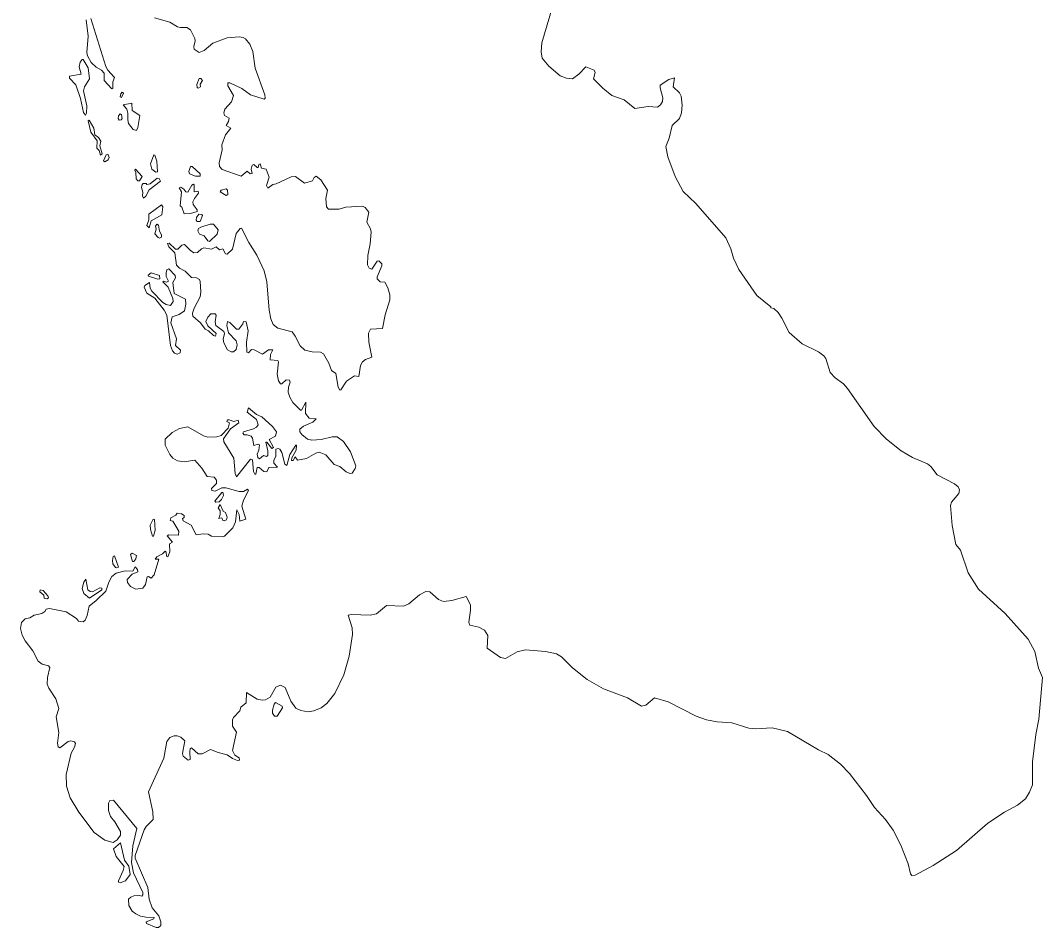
# Model space of a CAD drawing. Extents: x 369010 to 739155, y 6377141 to 6616555.
# Drawn here: x 555342 to 558918, y 6608252 to 6611426 of the extents above; entities that cross this region are included whole.
import ezdxf

# ---------------------------------------------------------------- set-up
doc = ezdxf.new("R2010")
doc.units = 0
doc.header["$LTSCALE"] = 40
doc.layers.add('1', color=7, linetype='Continuous', lineweight=13)

msp = doc.modelspace()

# ---------------------------------------------------------------- linework, layer by layer
at = {"layer": '1'}
for points in [[(558891.45, 6609217.97), (558867.29, 6609261.34), (558787.85, 6609351.21), (558694.01, 6609435.94), (558657.93, 6609493.54), (558631.45, 6609572.48), (558615.23, 6609591.68), (558601.82, 6609659.04), (558596.36, 6609728.72), (558599.83, 6609739.81), (558625.32, 6609770.43), (558627.64, 6609783.17), (558622.34, 6609793.93), (558609.93, 6609804.69), (558549.69, 6609835.97), (558526.68, 6609865.59), (558515.59, 6609875.03), (558463.46, 6609896.87), (558423.08, 6609919.71), (558372.27, 6609960.76), (558328.9, 6610005.61), (558236.06, 6610138.51), (558221.66, 6610154.89), (558192.69, 6610175.75), (558175.15, 6610194.28), (558159.43, 6610242.44), (558152.64, 6610252.54), (558133.78, 6610266.28), (558076.68, 6610293.92), (558031.16, 6610334.3), (558006.34, 6610384.45), (557993.43, 6610403.65), (557977.71, 6610417.38), (557967.94, 6610420.36), (557967.61, 6610424.17), (557918.79, 6610463.06), (557855.23, 6610554.92), (557836.36, 6610593.97), (557827.26, 6610626.58), (557810.05, 6610664.65), (557704.46, 6610785.13), (557660.43, 6610827.17), (557632.79, 6610879.3), (557606.98, 6610948.98), (557599.53, 6610984.23), (557611.28, 6611013.53), (557622.37, 6611058.38), (557647.69, 6611083.2), (557654.97, 6611102.73), (557656.79, 6611128.88), (557653.65, 6611160.66), (557648.02, 6611172.08), (557625.51, 6611193.93), (557629.82, 6611224.55), (557610.95, 6611219.41), (557580, 6611198.89), (557579.67, 6611190.12), (557589.1, 6611155.2), (557588.11, 6611142.12), (557581.16, 6611130.87), (557570.4, 6611122.76), (557538.13, 6611125.08), (557492.12, 6611117.8), (557454.22, 6611147.42), (557411.18, 6611163.31), (557379.74, 6611189.13), (557346.8, 6611221.9), (557352.93, 6611243.41), (557349.12, 6611252.18), (557320.65, 6611262.94), (557295.66, 6611237.29), (557273.82, 6611220.9), (557252.3, 6611223.22), (557230.79, 6611231.66), (557190.73, 6611265.26), (557166.9, 6611294.22), (557163.76, 6611316.4), (557166.57, 6611347.68), (557203.15, 6611473.46)], [(555571.77, 6611427.78), (555579.22, 6611370.52), (555574.75, 6611313.75), (555576.41, 6611302.17), (555589.32, 6611278), (555607.36, 6611262.28), (555625.89, 6611251.69), (555634.33, 6611240.93), (555635, 6611215.11), (555661.81, 6611186.15), (555665.28, 6611189.29), (555664.62, 6611210.97), (555670.74, 6611226.2), (555648.07, 6611251.69), (555640.79, 6611264.93), (555588.32, 6611432.75)], [(555811.26, 6611435.07), (555864.88, 6611419.67)], [(555864.88, 6611419.67), (555891.36, 6611403.79), (555901.79, 6611400.81), (555924.3, 6611401.14), (555937.21, 6611392.37), (555952.6, 6611362.08), (555953.59, 6611354.13), (555948.3, 6611334.94), (555950.28, 6611325.5), (555966.83, 6611313.26), (555985.2, 6611320.37), (556014.83, 6611346.03), (556065.31, 6611364.4), (556107.01, 6611368.86), (556121.58, 6611366.22), (556129.52, 6611361.42), (556144.42, 6611343.21), (556154.51, 6611317.06), (556163.62, 6611259.14), (556196.55, 6611165.29), (556198.21, 6611153.54), (556194.23, 6611150.23), (556147.4, 6611165.29), (556116.78, 6611187.14), (556074.08, 6611207.33), (556067.29, 6611207.33), (556067.95, 6611196.91), (556087.48, 6611163.64), (556080.2, 6611140.47), (556057.53, 6611114.82), (556053.89, 6611102.73), (556056.2, 6611093.63), (556072.09, 6611083.87), (556069.44, 6611071.79), (556061.5, 6611058.21), (556078.38, 6611048.95), (556059.35, 6611025.28), (556047.1, 6610991.02), (556047.27, 6610973.31), (556036.67, 6610927.47), (556038.83, 6610914.72), (556048.09, 6610904.29), (556114.13, 6610881.29), (556135.31, 6610898.01), (556146.07, 6610889.07), (556152.36, 6610890.23), (556149.55, 6610905.62), (556153.02, 6610919.19), (556158.49, 6610921.51), (556170.07, 6610910.75), (556173.55, 6610911.08), (556175.53, 6610921.51), (556180.17, 6610923.49), (556185.46, 6610909.09), (556202.18, 6610905.95), (556212.44, 6610877.65), (556202.67, 6610847.69), (556207.31, 6610838.92), (556224.85, 6610852.33), (556236.6, 6610854.48), (556288.74, 6610878.31), (556304.46, 6610879.3), (556335.74, 6610856.46), (556364.04, 6610864.57), (556369.83, 6610876.32), (556376.12, 6610880.63), (556393.34, 6610867.55), (556415.84, 6610832.3), (556410.55, 6610803.01), (556413.2, 6610773.05), (556419.32, 6610765.6), (556456.89, 6610765.93), (556480.22, 6610772.72), (556538.98, 6610776.36), (556548.41, 6610771.06), (556561.32, 6610755.51), (556554.21, 6610720.25), (556566.62, 6610696.92), (556568.94, 6610685.17), (556565.29, 6610644.12), (556557.18, 6610603.08), (556555.86, 6610570.47), (556561.65, 6610559.05), (556571.42, 6610556.07), (556590.45, 6610583.88), (556595.58, 6610584.21), (556606.01, 6610574.45), (556606.34, 6610567.49), (556590.12, 6610528.44), (556590.12, 6610521.32), (556600.88, 6610510.89), (556617.1, 6610509.57), (556627.19, 6610489.71), (556633.98, 6610466.21), (556633.98, 6610448.66), (556617.76, 6610395.87), (556608.99, 6610347.71), (556566.62, 6610345.39), (556559.83, 6610331.98), (556560.66, 6610300.04)], [(556560.66, 6610300.04), (556571.25, 6610247.74), (556548.74, 6610239.8), (556538.32, 6610231.69), (556531.7, 6610218.61), (556526.24, 6610179.88), (556510.84, 6610181.87), (556482.87, 6610164), (556463.34, 6610133.71), (556459.37, 6610131.72), (556453.91, 6610143.14), (556445.14, 6610189.98), (556430.41, 6610200.74), (556421.31, 6610226.56), (556401.78, 6610258.99), (556391.68, 6610264.62), (556362.39, 6610266.28), (556336.57, 6610271.74), (556321.01, 6610286.8), (556303.47, 6610320.89), (556292.05, 6610336.29), (556242.56, 6610348.7), (556225.85, 6610361.44), (556218.07, 6610382.13), (556212.44, 6610411.59), (556204.33, 6610511.22), (556194.23, 6610549.95), (556168.91, 6610604.07), (556140.94, 6610648.26), (556115.12, 6610698.57), (556110.82, 6610697.58), (556096.92, 6610679.87), (556083.84, 6610625.92), (556065.64, 6610607.55), (556059.35, 6610609.2), (556050.25, 6610626.58), (556038.66, 6610623.27), (556026.58, 6610633.7), (556010.52, 6610625.26), (555983.22, 6610630.05), (555975.44, 6610626.91), (555961.7, 6610614.17), (555948.63, 6610612.84), (555936.54, 6610620.62), (555916.35, 6610641.81), (555906.26, 6610639.16), (555893.02, 6610625.59), (555884.91, 6610625.92), (555862.73, 6610646.44), (555856.44, 6610644.78), (555861.07, 6610633.7), (555881.6, 6610612.51), (555888.05, 6610569.48), (555898.15, 6610558.72), (555918.67, 6610547.96), (555939.85, 6610526.12), (555958.39, 6610525.46), (555968.16, 6610519.66), (555971.13, 6610511.88), (555972.79, 6610476.63), (555970.14, 6610459.09), (555949.29, 6610419.37), (555944.16, 6610401.82), (555945.48, 6610391.07), (555971.47, 6610367.23), (555987.69, 6610345.39), (556000.1, 6610339.6), (556017.14, 6610323.87), (556024.92, 6610321.56), (556026.25, 6610330.66), (555997.45, 6610357.8), (555991, 6610372.37), (555997.28, 6610388.09), (556008.21, 6610399.51), (556023.27, 6610399.84), (556027.24, 6610394.54), (556023.6, 6610371.21), (556025.59, 6610358.79), (556053.89, 6610337.61), (556055.54, 6610330.16), (556051.57, 6610310.47), (556053.89, 6610297.56), (556066.63, 6610273.72), (556078.71, 6610266.61), (556087.48, 6610266.61), (556096.26, 6610274.06), (556100.39, 6610290.28), (556096.26, 6610305.01), (556070.11, 6610333.31), (556064.31, 6610358.13), (556065.97, 6610372.7), (556074.74, 6610368.56), (556097.58, 6610346.05), (556106.02, 6610345.72), (556119.76, 6610363.92), (556122.24, 6610372.7), (556131.34, 6610370.88), (556138.29, 6610339.26), (556132.34, 6610300.04), (556133.99, 6610265.28)], [(556133.99, 6610265.28), (556140.28, 6610262.3), (556150.71, 6610274.06), (556159.81, 6610273.06), (556188.44, 6610258.17), (556210.29, 6610273.06), (556224.85, 6610272.73), (556216.41, 6610257.17), (556215.42, 6610238.47), (556242.56, 6610235.99), (556245.37, 6610231.02), (556239.58, 6610187.99), (556244.38, 6610164.66), (556251.99, 6610154.56), (556256.46, 6610154.89), (556271.86, 6610167.8), (556282.94, 6610167.14), (556285.1, 6610160.69), (556279.63, 6610143.14), (556278.97, 6610125.43), (556284.27, 6610107.89), (556295.52, 6610089.35), (556321.67, 6610062.05), (556325.48, 6610062.38), (556340.87, 6610090.02), (556338.88, 6610050.29), (556351.96, 6610034.57), (556376.29, 6610031.43), (556365.03, 6610019.68), (556331.77, 6610005.94), (556319.02, 6609995.51), (556319.36, 6609986.74), (556326.14, 6609976.65), (556346, 6609960.43), (556361.06, 6609957.12), (556393.67, 6609959.1), (556432.06, 6609969.2), (556450.27, 6609968.87), (556472.12, 6609952.81), (556496.28, 6609916.4), (556514.82, 6609867.58), (556513.16, 6609858.48), (556503.06, 6609842.09), (556494.62, 6609840.44), (556481.55, 6609847.06), (556459.37, 6609864.93), (556439.51, 6609872.38), (556409.89, 6609905.97), (556387.05, 6609915.74), (556375.46, 6609912.1), (556342.86, 6609893.23), (556311.58, 6609887.11), (556303.47, 6609899.52), (556296.18, 6609886.28), (556290.72, 6609885.95), (556291.38, 6609895.22), (556306.94, 6609922.19), (556308.27, 6609939.9), (556304.96, 6609939.24), (556284.27, 6609907.3), (556274.01, 6609868.41), (556267.22, 6609873.04), (556256.79, 6609914.42), (556249.02, 6609925.84), (556243.22, 6609928.48), (556235.28, 6609926.17), (556235.94, 6609900.18), (556228, 6609886.78), (556228, 6609877.18), (556241.24, 6609862.45), (556211.28, 6609861.95), (556203.67, 6609847.06), (556193.57, 6609847.39), (556176.86, 6609861.95), (556170.4, 6609861.45), (556165.27, 6609838.78), (556161.46, 6609837.95), (556157.82, 6609848.05), (556153.85, 6609888.76), (556146.73, 6609890.25), (556098.08, 6609829.18), (556092.61, 6609840.1), (556088.81, 6609893.89), (556053.56, 6609951.49), (556052.89, 6609961.58), (556077.39, 6609996.51), (556106.02, 6610017.36), (556103.7, 6610027.12), (556088.48, 6610023.15), (556072.75, 6610028.78), (556066.3, 6610028.12), (556064.31, 6610022.99), (556073.09, 6610017.36), (556068.29, 6609999.82), (556043.79, 6609973.33), (556028.73, 6609968.87), (555997.62, 6609967.54), (555981.89, 6609972.34), (555927.77, 6610004.28), (555898.48, 6609997.83)], [(555898.48, 6609997.83), (555872.83, 6609984.42), (555848.66, 6609960.43), (555848, 6609939.9), (555864.22, 6609907.3), (555875.64, 6609894.22), (555891.36, 6609884.79), (555914.2, 6609881.81), (555951.61, 6609887.77), (555976.93, 6609859.3), (555994.97, 6609829.68), (556019.63, 6609827.86), (556027.57, 6609817.76), (556027.57, 6609805.35), (556010.19, 6609788.3), (556011.85, 6609780.85), (556022.94, 6609778.87), (556047.1, 6609789.96), (556060.01, 6609790.95), (556107.01, 6609777.54), (556122.24, 6609778.21), (556136.64, 6609785.82), (556139.29, 6609780.85), (556122.57, 6609747.59), (556116.45, 6609726.73), (556130.18, 6609681.22), (556109.33, 6609674.1), (556107.34, 6609696.78), (556098.9, 6609713.82), (556093.94, 6609672.12), (556085.17, 6609650.6), (556055.54, 6609621.97), (556048.92, 6609619.32), (556010.19, 6609621.64), (555998.77, 6609628.09), (555981.23, 6609629.75), (555956.9, 6609626.11), (555938.86, 6609659.7), (555911.22, 6609675.26), (555908.91, 6609683.54), (555914.2, 6609687.01), (555914.53, 6609693.63), (555905.1, 6609699.09), (555890.37, 6609701.74), (555885.73, 6609694.63), (555868.19, 6609685.36), (555865.54, 6609676.26), (555875.31, 6609674.1), (555896.16, 6609639.18), (555894.67, 6609625.45), (555861.57, 6609625.61), (555855.12, 6609622.14), (555873.49, 6609600.12), (555863.56, 6609594.66), (555864.72, 6609566.03), (555857.76, 6609548.98), (555852.8, 6609551.3), (555852.3, 6609565.2), (555848.83, 6609568.68), (555839.23, 6609559.41), (555819.53, 6609548.98), (555813.74, 6609540.87), (555826.32, 6609540.87), (555809.6, 6609486.09), (555798.84, 6609474.34), (555789.74, 6609480.13), (555784.78, 6609478.97), (555779.98, 6609452.49), (555769.55, 6609439.42), (555745.39, 6609435.61), (555727.51, 6609445.38), (555716.75, 6609459.11), (555715.43, 6609470.37), (555732.97, 6609488.08), (555753.17, 6609497.18), (555751.68, 6609505.29), (555743.4, 6609514.39), (555734.63, 6609499.17), (555708.31, 6609500.66), (555676.7, 6609492.21), (555661.97, 6609480.8), (555651.22, 6609460.6), (555640.46, 6609429.32), (555607.36, 6609395.89), (555582.86, 6609376.36), (555575.41, 6609343.43), (555567.8, 6609328.03), (555561.02, 6609322.24), (555545.13, 6609323.9), (555538.51, 6609333), (555502.43, 6609356.83), (555443.18, 6609368.09), (555432.42, 6609366.27), (555427.12, 6609357.99), (555416.37, 6609350.54), (555390.38, 6609345.08), (555374.66, 6609335.98), (555358.77, 6609331.68), (555345.03, 6609319.59), (555341.89, 6609298.74)], [(556084.17, 6608871.08), (556098.24, 6608935.62), (556083.84, 6608956.81), (556084.17, 6608978.66), (556087.81, 6608987.1), (556109.66, 6609009.77), (556113.47, 6609023.18), (556131.67, 6609037.91), (556133.33, 6609074.32), (556169.57, 6609050.82), (556187.12, 6609047.34), (556198.87, 6609048.66), (556215.42, 6609058.43), (556234.95, 6609093.18), (556251.66, 6609100.47), (556268.21, 6609092.19), (556287.74, 6609044.03), (556305.95, 6609020.2), (556323.33, 6609011.43), (556348.65, 6609006.96), (556368.18, 6609010.1), (556394.33, 6609021.19), (556413.53, 6609036.25), (556441.5, 6609070.84), (556473.44, 6609135.88), (556491.64, 6609201.09), (556504.06, 6609277.23), (556502.73, 6609300.73), (556488.17, 6609345.08), (556500.42, 6609347.07), (556564.96, 6609344.75), (556587.8, 6609350.21), (556622.89, 6609378.51), (556681.64, 6609377.02), (556701.17, 6609385.13), (556738.58, 6609416.08), (556759.76, 6609428.16), (556774.49, 6609426.51), (556804.78, 6609399.37), (556822.32, 6609392.25), (556851.62, 6609395.89), (556901.43, 6609410.79), (556916.82, 6609381.49), (556916.82, 6609361.96), (556910.2, 6609318.93), (556914.18, 6609310.49), (556945.79, 6609303.04), (556964.99, 6609292.29), (556977.07, 6609274.41), (556975.08, 6609230.06), (557021.09, 6609197.45), (557038.97, 6609192.98), (557079.68, 6609216.32), (557108.97, 6609223.6), (557179.31, 6609217.64), (557217.71, 6609209.87), (557234.76, 6609198.78), (557273.15, 6609160.38), (557324.96, 6609120.33), (557381.89, 6609087.39), (557465.97, 6609056.11), (557514.46, 6609026.16), (557530.51, 6609030.13), (557560.47, 6609055.45), (557607.97, 6609042.38), (557705.78, 6608991.23), (557742.19, 6608978.66), (557779.43, 6608971.37), (557831.4, 6608968.23), (557890.15, 6608949.2), (557913.49, 6608947.04), (557972.24, 6608950.52), (558025.87, 6608937.61), (558134.44, 6608873.73), (558168.03, 6608857.01), (558211.23, 6608823.25), (558242.18, 6608790.97), (558302.42, 6608714.35), (558329.9, 6608672.31), (558368.29, 6608629.77), (558395.6, 6608592.54), (558422.41, 6608540.4), (558448.07, 6608475.36), (558455.52, 6608439.77), (558460.15, 6608434.64), (558471.9, 6608435.64), (558535.12, 6608469.4), (558617.54, 6608521.53), (558726.61, 6608617.36), (558784.54, 6608655.43), (558830.22, 6608680.58), (558858.85, 6608702.93), (558872.92, 6608726.1), (558882.35, 6608751.58), (558883.01, 6608831.69), (558895.09, 6608928.01), (558905.52, 6608980.81), (558918.1, 6609126.78), (558904.2, 6609159.39), (558891.45, 6609217.97)], [(555341.89, 6609298.74), (555348.01, 6609275.4), (555358.77, 6609255.38), (555385.75, 6609219.96), (555403.79, 6609184.38), (555417.69, 6609173.29), (555440.2, 6609168.16), (555444.83, 6609162.37), (555436.56, 6609127.44), (555435.23, 6609103.28), (555440.86, 6609090.04), (555465.52, 6609051.81), (555476.28, 6609018.71), (555466.51, 6608989.25), (555476.28, 6608934.63), (555471.81, 6608897.39), (555473.46, 6608884.48), (555479.59, 6608880.51), (555508.55, 6608903.02), (555518.65, 6608905.67), (555531.06, 6608902.36), (555534.04, 6608895.9), (555531.39, 6608882.83), (555519.31, 6608861.64), (555502.1, 6608788), (555503.09, 6608746.95), (555516, 6608705.91), (555545.79, 6608655.43), (555600.07, 6608584.76), (555637.31, 6608557.45), (555666.61, 6608550.17), (555680.84, 6608558.94), (555692.26, 6608575.65), (555692.26, 6608588.73), (555672.07, 6608622.16), (555657.5, 6608640.2), (555649.89, 6608661.55), (555649.56, 6608687.04), (555654.53, 6608696.47), (555667.93, 6608698.13), (555749.36, 6608598.49), (555734.63, 6608537.92), (555730.16, 6608479.16), (555737.28, 6608444.08), (555769.88, 6608374.57), (555770.21, 6608366.79), (555766.57, 6608362.32), (555758.46, 6608364.47), (555738.93, 6608362.98), (555727.84, 6608358.68), (555719.73, 6608350.9), (555721.55, 6608329.38), (555732.31, 6608309.85), (555745.06, 6608300.09), (555762.27, 6608292.31), (555781.96, 6608288.01), (555809.6, 6608287.01), (555808.61, 6608282.71), (555781.3, 6608271.79), (555783.12, 6608265.83), (555817.05, 6608252.42), (555824.83, 6608252.09), (555833.44, 6608259.38), (555833.44, 6608272.62), (555826.48, 6608293.14), (555803.15, 6608320.61), (555792.06, 6608350.9), (555788.09, 6608391.94), (555743.73, 6608495.22), (555743.73, 6608504.65), (555775.01, 6608594.52), (555781.3, 6608605.28), (555806.29, 6608630.44), (555805.3, 6608656.42), (555790.07, 6608726.76), (555844.03, 6608845.09), (555854.45, 6608902.69), (555864.88, 6608917.58), (555880.27, 6608923.21), (555890.7, 6608923.21), (555903.44, 6608917.92), (555917.35, 6608905.67), (555908.91, 6608860.98), (555911.22, 6608851.55), (555928.77, 6608837.81), (555936.21, 6608839.8), (555934.06, 6608867.44), (555936.21, 6608878.86), (555939.85, 6608880.84), (555963.69, 6608859.33), (555977.92, 6608859.66), (556007.38, 6608874.72), (556033.36, 6608863.96), (556064.64, 6608856.02), (556083.51, 6608843.77), (556101.72, 6608836.82), (556108.34, 6608837.81), (556106.68, 6608845.43), (556092.28, 6608855.52), (556084.17, 6608871.08)]]:
    msp.add_lwpolyline(points, dxfattribs=at)
for points in [[(555554.89, 6611238.28), (555513.52, 6611231.33), (555513.85, 6611223.55), (555536.02, 6611200.55), (555552.08, 6611153.05), (555562.51, 6611103.56), (555569.79, 6611093.8), (555573.1, 6611100.75), (555574.75, 6611126.9), (555562.01, 6611179.03), (555566.31, 6611193.26), (555583.86, 6611221.9), (555578.56, 6611260.46), (555561.02, 6611289.09), (555557.71, 6611289.09), (555551.25, 6611279.33), (555546.78, 6611263.6)], [(555967.66, 6611222.39), (555959.38, 6611201.54), (555960.05, 6611191.11), (555964.18, 6611188.63), (555971.8, 6611193.43), (555970.47, 6611203.03), (555979.41, 6611215.94), (555973.29, 6611222.39)], [(555698.22, 6611174.56), (555692.92, 6611169.43), (555690.61, 6611158.84), (555695.74, 6611156.03), (555703.02, 6611171.42)], [(555718.08, 6611101.41), (555717.09, 6611077.91), (555720.4, 6611064.67), (555736.28, 6611043.81), (555747.7, 6611041.17), (555752.5, 6611050.6), (555760.12, 6611093.3), (555733.31, 6611110.18), (555731.15, 6611136.33), (555701.69, 6611130.04), (555714.11, 6611115.15)], [(555690.61, 6611099.42), (555684.98, 6611091.81), (555684.15, 6611082.71), (555687.3, 6611077.08), (555694.58, 6611077.41), (555697.72, 6611083.04), (555694.91, 6611095.12)], [(555582.2, 6611076.92), (555579.22, 6611074.43), (555588.49, 6611035.37), (555609.84, 6611004.09), (555609.34, 6610978.61), (555616.79, 6610970.83), (555622.58, 6610954.94), (555627.88, 6610959.24), (555619.77, 6610987.05), (555623.25, 6611003.27), (555614.8, 6611016.01), (555602.06, 6611025.77), (555598.59, 6611048.95)], [(555647.41, 6610958.25), (555641.78, 6610955.44), (555632.51, 6610934.91), (555636.98, 6610931.27), (555648.24, 6610938.06), (555652.21, 6610946.5)], [(555819.04, 6610933.42), (555811.92, 6610953.95), (555808.28, 6610955.1), (555797.19, 6610923.66), (555801.16, 6610905.95), (555815.73, 6610895.19), (555820.86, 6610896.19)], [(555954.42, 6610881.46), (555970.8, 6610880.96), (555970.14, 6610888.74), (555942.83, 6610914.72), (555937.21, 6610915.05), (555931.41, 6610897.18), (555933.4, 6610888.74)], [(555758.79, 6610864.24), (555768.06, 6610880.3), (555743.9, 6610905.62), (555741.91, 6610902.31), (555745.55, 6610893.54), (555746.71, 6610871.86), (555752.34, 6610865.07)], [(555831.45, 6610862.92), (555827.81, 6610873.01), (555820.69, 6610873.35), (555795.53, 6610854.15), (555783.78, 6610852), (555781.63, 6610854.81), (555771.54, 6610855.14), (555767.56, 6610851.66), (555765.58, 6610841.24), (555770.21, 6610824.52), (555769.22, 6610811.61), (555772.7, 6610804), (555780.97, 6610811.45), (555792.39, 6610832.63)], [(555905.76, 6610826.18), (555901.13, 6610777.68), (555906.26, 6610772.06), (555914.53, 6610749.38), (555936.38, 6610749.71), (555959.71, 6610757.16), (555960.05, 6610762.62), (555946.64, 6610781.49), (555945.15, 6610790.76), (555950.61, 6610803.34), (555965.34, 6610821.87), (555964.02, 6610828.49), (555949.62, 6610826.18), (555950.28, 6610850.34), (555947.96, 6610852.49), (555941.51, 6610849.68), (555927.11, 6610825.18), (555920.32, 6610825.52), (555913.7, 6610835.61), (555902.78, 6610842.73), (555897.65, 6610840.08)], [(556061.33, 6610836.93), (556043.96, 6610832.47), (556041.14, 6610826.51), (556061.33, 6610812.77), (556067.29, 6610816.41), (556066.13, 6610832.47)], [(555835.26, 6610780.33), (555791.4, 6610747.73), (555791.4, 6610728.2), (555783.95, 6610708.83), (555791.73, 6610699.9), (555799.51, 6610724.89), (555836.58, 6610745.41), (555839.89, 6610773.05)], [(555976.6, 6610747.07), (555965.67, 6610747.73), (555958.06, 6610736.14), (555956.57, 6610726.54), (555960.54, 6610721.74), (555970.47, 6610722.57), (555978.58, 6610742.93)], [(555828.64, 6610663.82), (555835.09, 6610667.13), (555835.09, 6610675.9), (555828.3, 6610688.31), (555824.66, 6610709.17), (555819.04, 6610712.81), (555814.57, 6610705.69), (555816.55, 6610695.59), (555812.25, 6610678.71), (555823.51, 6610665.8)], [(556033.53, 6610692.78), (556017.48, 6610712.81), (556006.06, 6610713.14), (555973.45, 6610703.04), (555964.68, 6610697.58), (555963.02, 6610689.31), (555968.16, 6610678.55), (555984.21, 6610671.76), (555997.62, 6610655.21), (556003.74, 6610652.23), (556030.72, 6610677.72)], [(555919, 6610450.32), (555879.94, 6610470.18), (555874.98, 6610509.24), (555884.25, 6610525.46), (555882.92, 6610533.4), (555861.07, 6610557.07), (555854.45, 6610553.26), (555851.31, 6610543.17), (555851.97, 6610530.42), (555859.92, 6610513.54), (555852.8, 6610509.57), (555842.21, 6610513.21), (555839.89, 6610510.89), (555858.76, 6610493.02), (555875.31, 6610453.3), (555875.97, 6610442.21), (555866.54, 6610428.14), (555851.64, 6610432.11), (555840.55, 6610439.23), (555801.49, 6610478.95), (555796.2, 6610489.05), (555793.55, 6610508.57), (555777, 6610498.48), (555775.01, 6610492.02), (555784.12, 6610471.17), (555812.25, 6610453.79), (555844.69, 6610411.59), (555854.12, 6610394.54), (555867.2, 6610288.45), (555874.15, 6610269.75), (555881.27, 6610261.31), (555890.7, 6610258.66), (555900.46, 6610262.97), (555901.79, 6610271.74), (555884.58, 6610288.12), (555887.39, 6610312.29), (555868.19, 6610367.23), (555872.49, 6610388.75), (555897.15, 6610396.86), (555916.02, 6610409.6), (555920.66, 6610432.94)], [(555823.01, 6610520.33), (555829.13, 6610521.32), (555828.14, 6610533.4), (555799.84, 6610542.17), (555789.08, 6610534.06), (555790.07, 6610531.41)], [(556186.46, 6610038.87), (556167.59, 6610046.98), (556139.95, 6610070.49), (556134.98, 6610055.09), (556167.26, 6610029.11), (556173.71, 6610011.24), (556168.25, 6610002.63), (556157.82, 6609996.51), (556122.9, 6609986.41), (556120.58, 6609981.61), (556124.89, 6609976.31), (556135.65, 6609975.98), (556148.72, 6609970.85), (556154.18, 6609963.9), (556158.82, 6609938.25), (556173.71, 6609943.05), (556178.35, 6609941.39), (556176.36, 6609922.86), (556170.57, 6609907.96), (556172.06, 6609896.87), (556178.01, 6609891.91), (556191.75, 6609903.99), (556203.34, 6609899.85), (556207.97, 6609903.66), (556207.97, 6609919.71), (556200.19, 6609950), (556204, 6609950.66), (556221.21, 6609927.66), (556227.67, 6609931.46), (556212.11, 6609959.93), (556234.29, 6609970.85), (556237.27, 6609986.08), (556223.36, 6610005.28)], [(556050.41, 6609775.06), (556046.77, 6609774.56), (556021.94, 6609743.28), (556025.09, 6609740.47), (556037.17, 6609741.63), (556044.78, 6609749.74), (556052.07, 6609763.81)], [(556055.21, 6609675.1), (556062.82, 6609679.07), (556065.31, 6609688.34), (556058.85, 6609704.39), (556050.74, 6609708.86), (556040.32, 6609731.7), (556033.2, 6609720.44), (556040.32, 6609710.35), (556040.32, 6609696.78), (556036.01, 6609683.54), (556046.77, 6609685.52), (556050.08, 6609676.26)], [(555811.26, 6609679.9), (555805.96, 6609680.89), (555796.2, 6609659.7), (555796.86, 6609645.31), (555804.31, 6609621.64), (555807.95, 6609620.98), (555812.91, 6609642.82)], [(555679.68, 6609510.92), (555684.48, 6609513.23), (555671.24, 6609552.29), (555666.44, 6609549.81), (555663.63, 6609536.07), (555665.28, 6609524.49), (555674.55, 6609512.08)], [(555738.27, 6609532.6), (555745.22, 6609541.7), (555747.54, 6609554.28), (555732.31, 6609562.22), (555726.69, 6609557.09), (555733.97, 6609532.6)], [(555571.11, 6609471.03), (555563.99, 6609460.77), (555558.2, 6609438.1), (555563.99, 6609421.21), (555584.02, 6609404.5), (555626.22, 6609433.63), (555626.22, 6609438.92), (555619.94, 6609440.08), (555593.95, 6609427.17), (555585.51, 6609427.5), (555577.73, 6609433.96)], [(555421.16, 6609431.64), (555411.23, 6609433.96), (555409.25, 6609426.18), (555424.31, 6609414.43), (555424.81, 6609404), (555436.89, 6609402.02), (555439.54, 6609406.65), (555438.21, 6609412.44)], [(556234.62, 6609039.56), (556229.49, 6609033.93), (556223.36, 6609012.58), (556224.19, 6609001.83), (556230.98, 6608991.4), (556239.91, 6608991.73), (556258.78, 6609021.02), (556257.13, 6609026.65)], [(555691.6, 6608548.01), (555666.94, 6608527.16), (555676.37, 6608500.68), (555704.67, 6608466.26), (555701.69, 6608451.86), (555684.81, 6608415.94), (555685.14, 6608410.81), (555691.27, 6608408.83), (555709.97, 6608415.11), (555725.86, 6608437.79), (555721.55, 6608466.92), (555706, 6608487.61)]]:
    msp.add_lwpolyline(points, close=True, dxfattribs=at)

doc.saveas('drawing.dxf')
